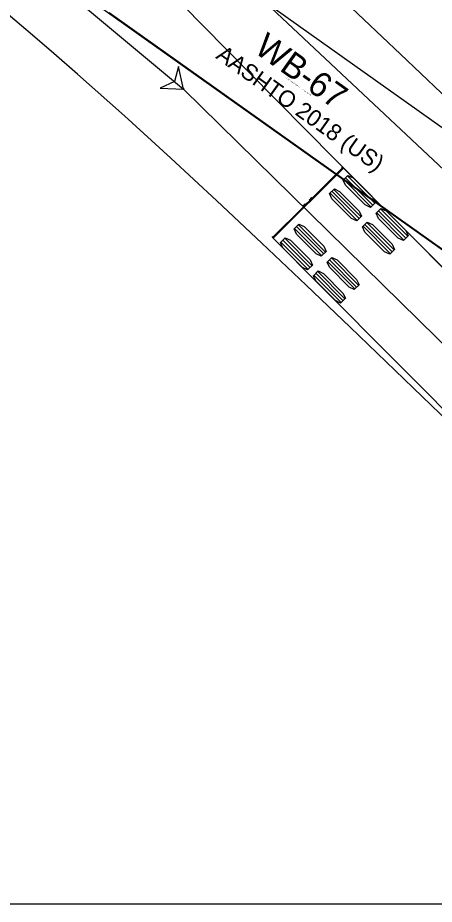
# Model space of a CAD drawing. Extents: x 973688 to 979179, y 703586 to 707602.
# Drawn here: x 976665.3 to 976700.9, y 705362.7 to 705438.6 of the extents above; entities that cross this region are included whole.
import ezdxf

# ---------------------------------------------------------------- set-up
doc = ezdxf.new("R2010")
doc.units = 0
for name, color, linetype in [('NB Right', 7, 'Continuous'), ('NO PLOT', 7, 'Continuous'), ('SB Left', 7, 'Continuous')]:
    doc.layers.add(name, color=color, linetype=linetype)

msp = doc.modelspace()

# ---------------------------------------------------------------- linework, layer by layer
at = {"layer": 'NB Right'}
msp.add_line((976648.857, 705475.314), (976722.992, 705405.513), dxfattribs=at)
for points in [[(976665.615, 705444.321), (976665.603, 705444.303), (976665.66, 705444.262), (976670.28, 705440.98), (976708.753, 705413.651), (976711.214, 705417.116), (976713.675, 705420.58), (976675.202, 705447.909), (976670.582, 705451.191), (976670.524, 705451.232), (976670.512, 705451.214)], [(976690.15, 705442.899), (976698.005, 705435.473), (976713.675, 705420.58), (976713.375, 705420.158), (976713.595, 705419.885), (976728.644, 705405.697), (976723.173, 705399.859), (976707.617, 705414.455), (976673.07, 705438.998)]]:
    msp.add_lwpolyline(points, dxfattribs=at)
at = {"layer": 'NO PLOT'}
msp.add_lwpolyline([(976318.336, 705802.708), (976998.336, 705802.708), (976998.336, 705362.708), (976318.336, 705362.708)], close=True, dxfattribs=at)
at = {"layer": 'SB Left'}
for p, q in [((976604.516, 705494.873), (976679.446, 705432.472)), ((976679.446, 705432.472), (976739.213, 705373.726)), ((976687.108, 705419.722), (976693.133, 705425.718)), ((976695.474, 705422.392), (976693.146, 705424.731)), ((976695.636, 705422.553), (976693.308, 705424.892)), ((976695.799, 705422.715), (976693.471, 705425.054)), ((976694.304, 705421.228), (976691.976, 705423.567)), ((976694.467, 705421.389), (976692.139, 705423.728)), ((976694.629, 705421.551), (976692.301, 705423.89)), ((976689.695, 705422.395), (976689.883, 705422.583)), ((976690.071, 705422.77), (976690.121, 705422.72)), ((976690.259, 705422.958), (976690.448, 705423.145)), ((976698.295, 705419.556), (976695.968, 705421.895)), ((976698.458, 705419.718), (976696.13, 705422.057)), ((976698.62, 705419.88), (976696.292, 705422.219)), ((976697.451, 705418.716), (976695.123, 705421.055)), ((976691.268, 705418.206), (976688.94, 705420.545)), ((976691.431, 705418.368), (976689.103, 705420.707)), ((976691.593, 705418.53), (976689.265, 705420.869)), ((976697.126, 705418.392), (976694.798, 705420.731)), ((976697.288, 705418.554), (976694.96, 705420.893)), ((976690.261, 705417.204), (976687.933, 705419.543)), ((976690.424, 705417.366), (976688.096, 705419.705)), ((976690.099, 705417.042), (976687.771, 705419.381)), ((976694.415, 705415.694), (976692.087, 705418.033)), ((976694.09, 705415.371), (976691.762, 705417.71)), ((976694.252, 705415.533), (976691.924, 705417.872)), ((976692.92, 705414.207), (976690.592, 705416.546)), ((976693.083, 705414.369), (976690.755, 705416.708)), ((976693.245, 705414.53), (976690.917, 705416.869))]:
    msp.add_line(p, q, dxfattribs=at)
for points in [[(976677.487, 705441.611), (976684.948, 705433.998), (976692.419, 705426.441), (976730.42, 705388.251), (976730.478, 705387.938), (976744.87, 705373.781), (976739.268, 705368.069), (976724.601, 705382.457), (976724.395, 705382.255), (976709.085, 705397.211), (976701.404, 705404.671), (976693.707, 705412.092), (976689.931, 705415.701), (976686.142, 705419.295), (976682.28, 705422.921), (976678.351, 705426.563), (976674.387, 705430.175), (976670.378, 705433.749), (976668.353, 705435.517), (976666.311, 705437.272), (976664.25, 705439.01)], [(976679.446, 705432.472), (976679.006, 705434.423), (976678.678, 705433.112), (976677.448, 705432.552), (976679.446, 705432.472)], [(976687.074, 705419.788), (976687.059, 705419.773), (976687.109, 705419.723), (976691.106, 705415.705), (976724.395, 705382.255), (976727.407, 705385.253), (976730.42, 705388.251), (976697.131, 705421.701), (976693.133, 705425.717), (976693.083, 705425.768), (976693.068, 705425.752)], [(976693.05, 705425.735), (976693.05, 705425.735), (976690.473, 705423.17), (976690.447, 705423.145), (976690.398, 705423.195), (976690.397, 705423.194), (976690.208, 705423.006)], [(976689.835, 705422.635), (976689.646, 705422.446), (976689.645, 705422.445), (976689.694, 705422.396), (976689.669, 705422.37), (976687.092, 705419.806), (976687.091, 705419.805)], [(976690.254, 705422.953), (976689.885, 705422.585)]]:
    msp.add_lwpolyline(points, dxfattribs=at)
for points in [[(976679.446, 705432.472), (976679.006, 705434.423), (976678.678, 705433.112), (976677.448, 705432.552)], [(976695.839, 705422.755), (976695.434, 705422.351), (976694.985, 705422.557), (976693.309, 705424.242), (976693.106, 705424.691), (976693.511, 705425.094), (976693.959, 705424.888), (976695.635, 705423.204)], [(976694.669, 705421.591), (976694.264, 705421.188), (976693.816, 705421.393), (976692.14, 705423.078), (976691.936, 705423.527), (976692.342, 705423.93), (976692.79, 705423.724), (976694.466, 705422.04)], [(976698.661, 705419.92), (976698.255, 705419.516), (976697.807, 705419.722), (976696.131, 705421.406), (976695.927, 705421.855), (976696.333, 705422.259), (976696.781, 705422.053), (976698.457, 705420.369)], [(976697.491, 705418.756), (976697.086, 705418.352), (976696.638, 705418.558), (976694.962, 705420.242), (976694.758, 705420.691), (976695.163, 705421.095), (976695.611, 705420.889), (976697.287, 705419.205)], [(976691.633, 705418.57), (976691.228, 705418.166), (976690.78, 705418.372), (976689.104, 705420.056), (976688.9, 705420.505), (976689.306, 705420.909), (976689.754, 705420.703), (976691.43, 705419.019)], [(976690.464, 705417.406), (976690.058, 705417.002), (976689.61, 705417.208), (976687.934, 705418.892), (976687.731, 705419.341), (976688.136, 705419.745), (976688.584, 705419.539), (976690.26, 705417.855)], [(976694.455, 705415.734), (976694.049, 705415.331), (976693.601, 705415.537), (976691.925, 705417.221), (976691.722, 705417.67), (976692.127, 705418.073), (976692.575, 705417.868), (976694.251, 705416.183)], [(976693.285, 705414.57), (976692.88, 705414.167), (976692.432, 705414.373), (976690.756, 705416.057), (976690.552, 705416.506), (976690.958, 705416.91), (976691.406, 705416.704), (976693.082, 705415.019)]]:
    msp.add_lwpolyline(points, close=True, dxfattribs=at)
for centre, radius in [((976679.446, 705432.472), 0.0417), ((976679.446, 705432.472), 0.0417), ((976693.035, 705425.768), 0.0266), ((976687.059, 705419.821), 0.0266)]:
    msp.add_circle(centre, radius, dxfattribs=at)
for centre, radius, start, end in [((976693.035, 705425.768), 0.0363, 333.93897, 295.10032), ((976689.859, 705422.609), 0.0354, 139.15306, 311.33853), ((976689.86, 705422.61), 0.0352, 315.83585, 134.83626), ((976690.233, 705422.981), 0.0352, 134.88679, 313.8872), ((976690.233, 705422.981), 0.0353, 318.1977, 136.54736), ((976685.648, 705421.221), 2.022, 314.86153, 315.54529)]:
    msp.add_arc(centre, radius, start, end, dxfattribs=at)

# ---------------------------------------------------------------- texts
at = {"layer": 'NB Right'}
for s, height, p in [('WB-67', 2.125, (976685.378, 705435.677)), ('AASHTO 2018 (US)', 1.41667, (976682.126, 705435.163)), ('(c) 2020 Transoft Solutions, Inc. All rights reserved.', 0.085, (976688.167, 705433.435))]:
    msp.add_text(s, height=height, rotation=324.61221, dxfattribs=at).set_placement(p)

doc.saveas('drawing.dxf')
